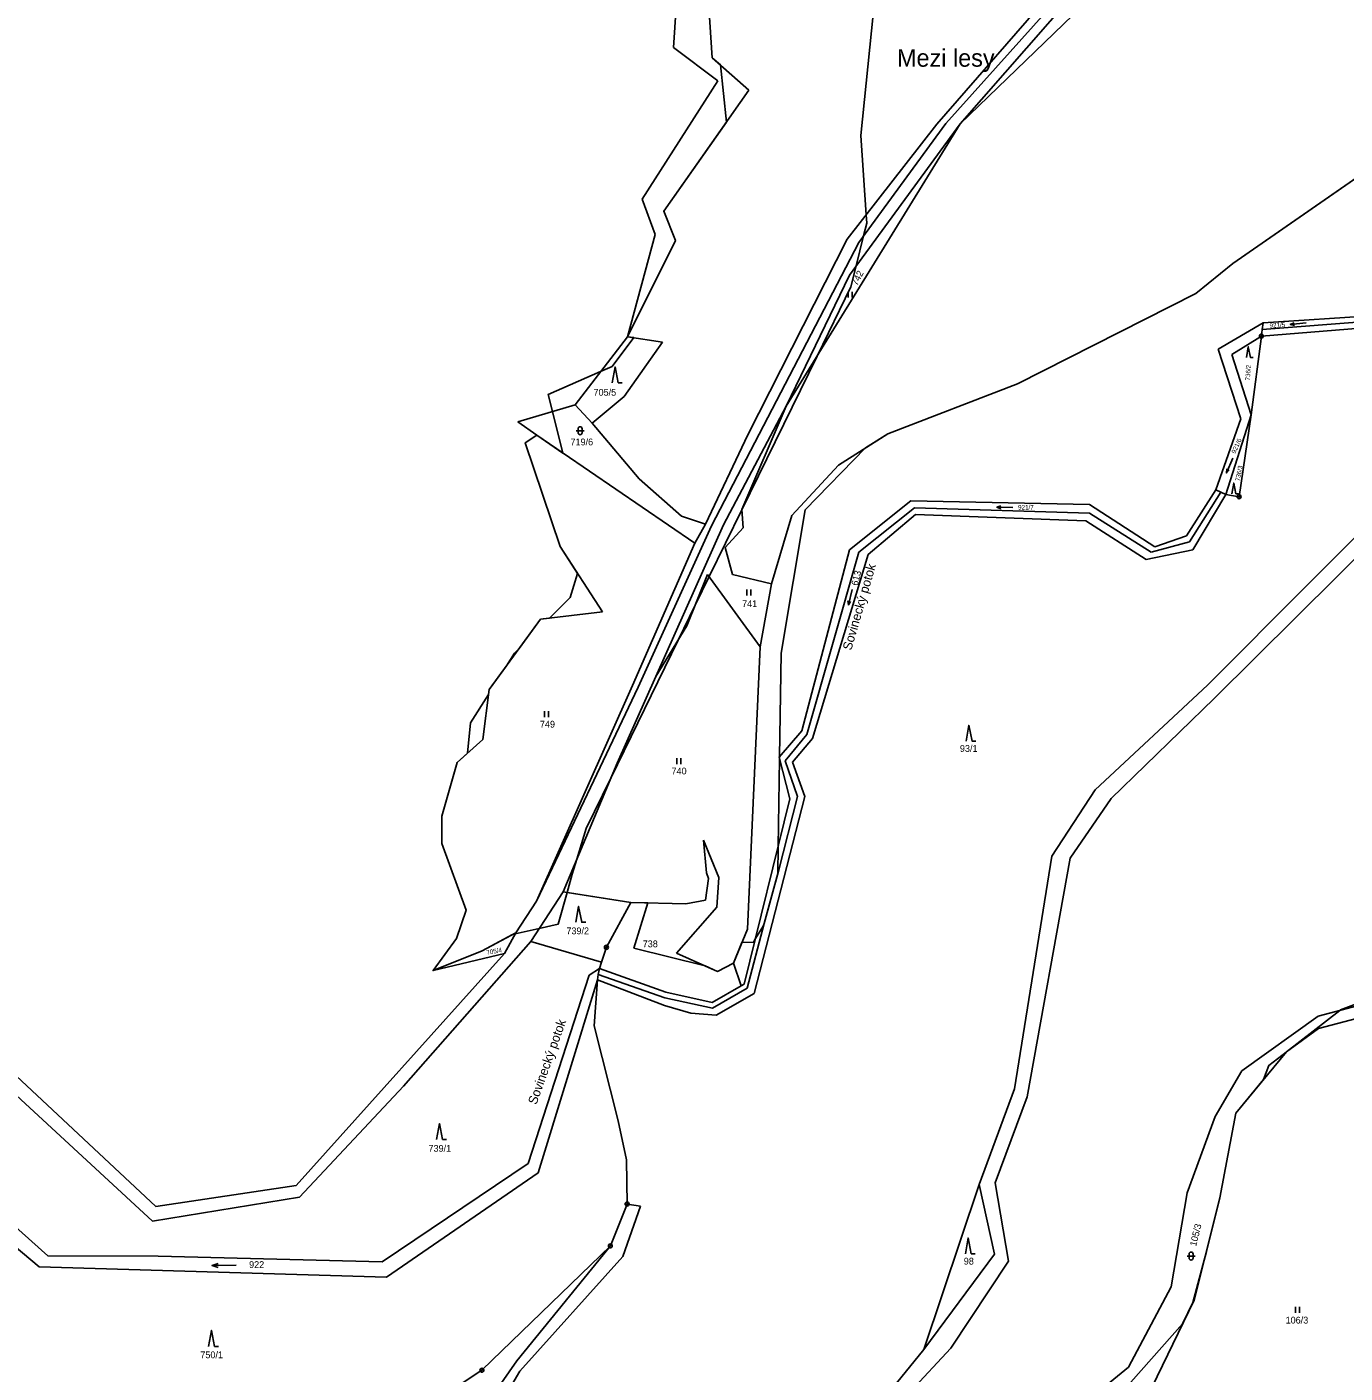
# Model space of a CAD drawing. Extents: x -547623 to -538651, y -1096714 to -1086522.
# Drawn here: x -544713 to -544381.9, y -1094310.7 to -1093972.7 of the extents above; entities that cross this region are included whole.
import ezdxf

# ---------------------------------------------------------------- set-up
doc = ezdxf.new("R2010")
doc.units = 0
for name, color, linetype in [('Vrstva 1', 7, 'Continuous'), ('Vrstva 25', 7, 'Continuous'), ('Vrstva 41', 7, 'Continuous'), ('Vrstva 50', 7, 'Continuous'), ('Vrstva 52', 7, 'Continuous'), ('Vrstva 83', 7, 'Continuous'), ('Vrstva 86', 7, 'Continuous')]:
    doc.layers.add(name, color=color, linetype=linetype)

msp = doc.modelspace()

# ---------------------------------------------------------------- linework, layer by layer
at = {"layer": 'Vrstva 1'}
for points in [[(-544400.78, -1093921.99), (-544478.55, -1093997.08)], [(-544550.53, -1093977.91), (-544548.59, -1093948.63)], [(-544540.83, -1093980.43), (-544542.4, -1093956.05)], [(-544484.45, -1093997.17), (-544454.37, -1093962.56)], [(-544482.16, -1093996.98), (-544453.52, -1093965.02)], [(-544450.57, -1093965.06), (-544478.55, -1093997.08)], [(-544539.44, -1093986.25), (-544550.53, -1093977.91)], [(-544531.61, -1093988.62), (-544540.83, -1093980.43)], [(-544558.39, -1094015.99), (-544539.44, -1093986.25)], [(-544553.02, -1094019.01), (-544531.61, -1093988.62)], [(-544410.07, -1094032.13), (-544355.24, -1093994.15)], [(-544522.26, -1094067.96), (-544478.55, -1093997.08)], [(-544506.93, -1094026.01), (-544484.45, -1093997.17)], [(-544478.55, -1093997.08), (-544506.39, -1094035.06)], [(-544504.01, -1094026.86), (-544482.16, -1093996.98)], [(-544555.17, -1094024.81), (-544558.39, -1094015.99)], [(-544550.09, -1094026.37), (-544553.02, -1094019.01)], [(-544562.12, -1094050.49), (-544555.17, -1094024.81)], [(-544562.12, -1094050.49), (-544550.09, -1094026.37)], [(-544541, -1094097.98), (-544504.01, -1094026.86)], [(-544531.89, -1094075.16), (-544506.93, -1094026.01)], [(-544419.38, -1094039.61), (-544410.07, -1094032.13)], [(-544522.26, -1094067.96), (-544506.39, -1094035.06)], [(-544464.18, -1094062.37), (-544419.38, -1094039.61)], [(-544346.05, -1094043.34), (-544402.42, -1094047)], [(-544402.42, -1094047), (-544413.78, -1094053.59)], [(-544402.42, -1094047), (-544402.66, -1094048.68)], [(-544562.12, -1094050.49), (-544575.28, -1094067.61)], [(-544553.28, -1094051.83), (-544562.12, -1094050.49)], [(-544410.28, -1094054.94), (-544402.9, -1094050.36)], [(-544402.9, -1094050.36), (-544374.99, -1094048.1)], [(-544562.91, -1094065.54), (-544553.28, -1094051.83)], [(-544413.78, -1094053.59), (-544408.05, -1094071.12)], [(-544405.46, -1094070.11), (-544410.28, -1094054.94)], [(-544496.76, -1094074.85), (-544464.18, -1094062.37)], [(-544589.65, -1094071.86), (-544575.28, -1094067.61)], [(-544575.28, -1094067.61), (-544570.98, -1094072.22)], [(-544570.98, -1094072.22), (-544562.91, -1094065.54)], [(-544538.02, -1094097.72), (-544522.26, -1094067.96)], [(-544522.26, -1094067.96), (-544533.38, -1094093.9)], [(-544408.05, -1094071.12), (-544414.33, -1094088.91)], [(-544405.46, -1094070.11), (-544411.86, -1094090.09)], [(-544584.91, -1094075.23), (-544589.65, -1094071.86)], [(-544570.98, -1094072.22), (-544559.18, -1094086.16)], [(-544587.79, -1094077.12), (-544584.91, -1094075.23)], [(-544579.06, -1094103.15), (-544587.79, -1094077.12)], [(-544584.91, -1094075.23), (-544545.19, -1094102.33)], [(-544542.54, -1094097.6), (-544531.89, -1094075.16)], [(-544509.08, -1094082.72), (-544496.76, -1094074.85)], [(-544520.85, -1094095.36), (-544509.08, -1094082.72)], [(-544559.18, -1094086.16), (-544548.51, -1094095.6)], [(-544416.41, -1094138.02), (-544365.78, -1094087.21)], [(-544414.33, -1094088.91), (-544421.71, -1094100.46)], [(-544420.09, -1094104.01), (-544411.86, -1094090.09)], [(-544363.19, -1094090.2), (-544414.72, -1094141.32)], [(-544413.09, -1094089.5), (-544414.33, -1094088.91)], [(-544533.38, -1094093.9), (-544533.04, -1094098.48)], [(-544490.96, -1094091.7), (-544506.36, -1094104.05)], [(-544446.07, -1094092.64), (-544490.96, -1094091.7)], [(-544429.65, -1094103.28), (-544446.07, -1094092.64)], [(-544559.4, -1094138.49), (-544541, -1094097.98)], [(-544555.01, -1094135.83), (-544538.02, -1094097.72)], [(-544548.51, -1094095.6), (-544542.54, -1094097.6)], [(-544545.19, -1094102.33), (-544542.54, -1094097.6)], [(-544525.96, -1094112.59), (-544520.85, -1094095.36)], [(-544501.7, -1094105.21), (-544489.77, -1094095.11)], [(-544489.77, -1094095.11), (-544447.02, -1094096.75)], [(-544447.02, -1094096.75), (-544431.83, -1094106.43)], [(-544533.04, -1094098.48), (-544537.57, -1094103.44)], [(-544421.71, -1094100.46), (-544429.65, -1094103.28)], [(-544568.4, -1094119.62), (-544579.06, -1094103.15)], [(-544560.85, -1094138.1), (-544545.19, -1094102.33)], [(-544537.57, -1094103.44), (-544535.77, -1094110.23)], [(-544506.36, -1094104.05), (-544518.33, -1094149.49)], [(-544431.83, -1094106.43), (-544420.09, -1094104.01)], [(-544515.65, -1094151.42), (-544501.7, -1094105.21)], [(-544541.98, -1094110.19), (-544547.17, -1094123.14)], [(-544528.81, -1094128.36), (-544541.98, -1094110.19)], [(-544535.77, -1094110.23), (-544525.96, -1094112.59)], [(-544525.96, -1094112.59), (-544528.81, -1094128.36)], [(-544596.82, -1094139.09), (-544583.92, -1094121.42)], [(-544583.92, -1094121.42), (-544568.4, -1094119.62)], [(-544547.17, -1094123.14), (-544555.01, -1094135.83)], [(-544531.96, -1094199.25), (-544528.81, -1094128.36)], [(-544584.98, -1094192.26), (-544560.85, -1094138.1)], [(-544584.98, -1094192.26), (-544559.4, -1094138.49)], [(-544555.01, -1094135.83), (-544564.72, -1094157.55)], [(-544444.65, -1094164.28), (-544416.41, -1094138.02)], [(-544598.47, -1094151.64), (-544596.82, -1094139.09)], [(-544414.72, -1094141.32), (-544440.61, -1094166.45)], [(-544604.88, -1094157.39), (-544598.47, -1094151.64)], [(-544518.33, -1094149.49), (-544524.01, -1094156.12)], [(-544520.68, -1094157.32), (-544515.65, -1094151.42)], [(-544608.7, -1094170.89), (-544604.88, -1094157.39)], [(-544564.72, -1094157.55), (-544578.29, -1094189.92)], [(-544524.01, -1094156.12), (-544521.3, -1094166.52)], [(-544517.56, -1094165.92), (-544520.68, -1094157.32)], [(-544530.33, -1094215.42), (-544517.56, -1094165.92)], [(-544455.51, -1094180.97), (-544444.65, -1094164.28)], [(-544532.77, -1094213.09), (-544521.3, -1094166.52)], [(-544440.61, -1094166.45), (-544450.91, -1094181.41)], [(-544608.7, -1094177.77), (-544608.7, -1094170.89)], [(-544602.61, -1094194.46), (-544608.7, -1094177.77)], [(-544543, -1094176.89), (-544539.15, -1094186.26)], [(-544542.24, -1094185.13), (-544543, -1094176.89)], [(-544464.92, -1094239.38), (-544455.51, -1094180.97)], [(-544450.91, -1094181.41), (-544461.75, -1094241.34)], [(-544541.73, -1094186.57), (-544542.24, -1094185.13)], [(-544542.51, -1094192.03), (-544541.73, -1094186.57)], [(-544539.15, -1094186.26), (-544539.71, -1094193.78)], [(-544590.14, -1094200.15), (-544584.98, -1094192.26)], [(-544578.29, -1094189.92), (-544586.41, -1094202.33)], [(-544561.24, -1094192.54), (-544578.29, -1094189.92)], [(-544567.41, -1094203.82), (-544561.24, -1094192.54)], [(-544561.24, -1094192.54), (-544547.49, -1094192.94)], [(-544547.49, -1094192.94), (-544542.51, -1094192.03)], [(-544605.09, -1094201.64), (-544602.61, -1094194.46)], [(-544539.71, -1094193.78), (-544549.79, -1094205.3)], [(-544535.52, -1094207.78), (-544531.96, -1094199.25)], [(-544618.36, -1094238.71), (-544586.41, -1094202.33)], [(-544610.93, -1094209.69), (-544605.09, -1094201.64)], [(-544598.63, -1094204.74), (-544590.14, -1094200.15)], [(-544590.14, -1094200.15), (-544593, -1094205.41)], [(-544586.41, -1094202.33), (-544568.68, -1094207.57)], [(-544645.36, -1094263.66), (-544593, -1094205.41)], [(-544610.93, -1094209.69), (-544598.63, -1094204.74)], [(-544593, -1094205.41), (-544610.93, -1094209.69)], [(-544568.68, -1094207.57), (-544567.41, -1094203.82)], [(-544549.79, -1094205.3), (-544539.47, -1094209.86)], [(-544569.1, -1094209.13), (-544571.75, -1094210.83)], [(-544569.1, -1094209.13), (-544569.5, -1094210.62)], [(-544568.68, -1094207.57), (-544569.1, -1094209.13)], [(-544552.46, -1094215.12), (-544569.1, -1094209.13)], [(-544539.47, -1094209.86), (-544535.52, -1094207.78)], [(-544535.52, -1094207.78), (-544533.55, -1094213.53)], [(-544332.87, -1094209.56), (-544388.54, -1094224.2)], [(-544571.75, -1094210.83), (-544587.06, -1094258.14)], [(-544569.61, -1094212.01), (-544584.58, -1094260.49)], [(-544569.61, -1094212.01), (-544552.83, -1094218.47)], [(-544533.55, -1094213.53), (-544532.77, -1094213.09)], [(-544540.83, -1094217.71), (-544552.46, -1094215.12)], [(-544540.83, -1094217.71), (-544533.55, -1094213.53)], [(-544539.83, -1094220.9), (-544530.33, -1094215.42)], [(-544388.67, -1094221.11), (-544360.16, -1094213.56)], [(-544552.83, -1094218.47), (-544546.19, -1094220.38)], [(-544546.19, -1094220.38), (-544539.83, -1094220.9)], [(-544407.77, -1094234.85), (-544388.67, -1094221.11)], [(-544388.54, -1094224.2), (-544396.61, -1094230.05)], [(-544396.61, -1094230.05), (-544409.32, -1094245.45)], [(-544719.53, -1094232.5), (-544680.58, -1094268.92)], [(-544721.18, -1094235.97), (-544681.45, -1094272.59)], [(-544414.48, -1094246.29), (-544407.77, -1094234.85)], [(-544644.48, -1094266.58), (-544618.36, -1094238.71)], [(-544473.8, -1094263.4), (-544464.92, -1094239.38)], [(-544461.75, -1094241.34), (-544469.73, -1094262.98)], [(-544421.5, -1094265.47), (-544414.48, -1094246.29)], [(-544409.32, -1094245.45), (-544413.31, -1094266.75)], [(-544623.74, -1094282.8), (-544587.06, -1094258.14)], [(-544622.6, -1094286.63), (-544584.58, -1094260.49)], [(-544730.35, -1094261.08), (-544707.71, -1094281.26)], [(-544680.58, -1094268.92), (-544645.36, -1094263.66)], [(-544487.72, -1094304.85), (-544473.8, -1094263.4)], [(-544473.8, -1094263.4), (-544469.89, -1094280.87)], [(-544469.73, -1094262.98), (-544466.4, -1094282.67)], [(-544731.93, -1094265.63), (-544709.87, -1094284.04)], [(-544681.45, -1094272.59), (-544644.48, -1094266.58)], [(-544425.58, -1094289.12), (-544421.5, -1094265.47)], [(-544413.31, -1094266.75), (-544419.77, -1094292.39)], [(-544558.82, -1094268.81), (-544563.26, -1094281.48)], [(-544562.21, -1094268.3), (-544558.82, -1094268.81)], [(-544566.42, -1094278.79), (-544589.9, -1094307.7)], [(-544709.87, -1094284.04), (-544622.6, -1094286.63)], [(-544707.71, -1094281.26), (-544679.99, -1094281.42)], [(-544679.99, -1094281.42), (-544623.74, -1094282.8)], [(-544589.18, -1094310.22), (-544563.26, -1094281.48)], [(-544469.89, -1094280.87), (-544487.72, -1094304.85)], [(-544466.4, -1094282.67), (-544480.86, -1094304.47)], [(-544436.24, -1094309.29), (-544425.58, -1094289.12)], [(-544419.77, -1094292.39), (-544431.79, -1094317.13)], [(-544480.86, -1094304.47), (-544501.13, -1094326.23)], [(-544589.9, -1094307.7), (-544604.12, -1094328.07)], [(-544504.68, -1094325.76), (-544487.72, -1094304.85)], [(-544601, -1094330.6), (-544589.18, -1094310.22)], [(-544462.49, -1094330.71), (-544436.24, -1094309.29)]]:
    msp.add_lwpolyline(points, dxfattribs=at)
at = {"layer": 'Vrstva 25'}
for p, q in [((-544506.65, -1094040.69), (-544506.65, -1094039.19)), ((-544505.65, -1094040.69), (-544505.65, -1094039.19)), ((-544575.01, -1094074.1), (-544573.01, -1094074.1)), ((-544574.51, -1094074.6), (-544574.51, -1094073.6)), ((-544573.51, -1094073.6), (-544573.51, -1094074.6)), ((-544532.16, -1094115.51), (-544532.16, -1094114.01)), ((-544531.16, -1094115.51), (-544531.16, -1094114.01)), ((-544582.98, -1094146.04), (-544582.98, -1094144.54)), ((-544581.98, -1094146.04), (-544581.98, -1094144.54)), ((-544549.7, -1094157.84), (-544549.7, -1094156.34)), ((-544548.7, -1094157.84), (-544548.7, -1094156.34)), ((-544421.05, -1094281.85), (-544421.05, -1094280.85)), ((-544420.05, -1094280.85), (-544420.05, -1094281.85)), ((-544421.55, -1094281.35), (-544419.55, -1094281.35)), ((-544394.3, -1094295.6), (-544394.3, -1094294.1)), ((-544393.3, -1094295.6), (-544393.3, -1094294.1))]:
    msp.add_line(p, q, dxfattribs=at)
for points in [[(-544395.65, -1094047.42), (-544394.68, -1094046.98)], [(-544391.65, -1094047.02), (-544395.65, -1094047.42), (-544394.62, -1094047.65)], [(-544406.66, -1094055.71), (-544406.19, -1094053.03), (-544405.65, -1094055.71), (-544404.98, -1094055.71)], [(-544565.94, -1094062.08), (-544565.24, -1094058.08), (-544564.44, -1094062.08), (-544563.44, -1094062.08)], [(-544410.1, -1094081.01), (-544411.68, -1094084.71), (-544410.98, -1094083.92)], [(-544411.68, -1094084.71), (-544411.59, -1094083.65)], [(-544410.3, -1094089.93), (-544409.83, -1094087.25), (-544409.29, -1094089.93), (-544408.62, -1094089.93)], [(-544469.34, -1094093.33), (-544468.33, -1094093.01)], [(-544465.32, -1094093.37), (-544469.34, -1094093.33), (-544468.34, -1094093.68)], [(-544505.7, -1094113.94), (-544506.64, -1094117.84), (-544506.08, -1094116.95)], [(-544506.64, -1094117.84), (-544506.73, -1094116.79)], [(-544477.08, -1094152.05), (-544476.38, -1094148.05), (-544475.58, -1094152.05), (-544474.58, -1094152.05)], [(-544575.11, -1094197.54), (-544574.41, -1094193.54), (-544573.61, -1094197.54), (-544572.61, -1094197.54)], [(-544610.06, -1094252.07), (-544609.36, -1094248.07), (-544608.56, -1094252.07), (-544607.56, -1094252.07)], [(-544477.25, -1094280.79), (-544476.55, -1094276.79), (-544475.75, -1094280.79), (-544474.75, -1094280.79)], [(-544666.44, -1094283.69), (-544664.94, -1094283.19)], [(-544660.44, -1094283.67), (-544666.44, -1094283.69), (-544664.94, -1094284.19)], [(-544667.33, -1094304.03), (-544666.63, -1094300.03), (-544665.83, -1094304.03), (-544664.83, -1094304.03)]]:
    msp.add_lwpolyline(points, dxfattribs=at)
for centre, start, end in [((-544574.01, -1094073.6), 0, 180), ((-544574.01, -1094074.6), 180, 0), ((-544420.55, -1094280.85), 0, 180), ((-544420.55, -1094281.85), 180, 0)]:
    msp.add_arc(centre, 0.5, start, end, dxfattribs=at)
at = {"layer": 'Vrstva 41'}
for points in [[(-544375.6, -1094046.63), (-544402.66, -1094048.68)], [(-544375.6, -1094046.63), (-544402.66, -1094048.68)], [(-544402.9, -1094050.36), (-544405.46, -1094070.11)], [(-544402.9, -1094050.36), (-544405.46, -1094070.11)], [(-544402.66, -1094048.68), (-544402.9, -1094050.36)], [(-544402.66, -1094048.68), (-544402.9, -1094050.36)], [(-544405.46, -1094070.11), (-544408.5, -1094090.68)], [(-544405.46, -1094070.11), (-544408.5, -1094090.68)], [(-544420.96, -1094102.03), (-544413.09, -1094089.5)], [(-544420.96, -1094102.03), (-544413.09, -1094089.5)], [(-544411.86, -1094090.09), (-544413.09, -1094089.5)], [(-544411.86, -1094090.09), (-544413.09, -1094089.5)], [(-544408.5, -1094090.68), (-544411.86, -1094090.09)], [(-544408.5, -1094090.68), (-544411.86, -1094090.09)], [(-544490.01, -1094093.48), (-544504.03, -1094104.62)], [(-544490.01, -1094093.48), (-544504.03, -1094104.62)], [(-544446.05, -1094094.77), (-544490.01, -1094093.48)], [(-544446.05, -1094094.77), (-544490.01, -1094093.48)], [(-544430.58, -1094104.57), (-544446.05, -1094094.77)], [(-544430.58, -1094104.57), (-544446.05, -1094094.77)], [(-544504.03, -1094104.62), (-544517.09, -1094150.41)], [(-544504.03, -1094104.62), (-544517.09, -1094150.41)], [(-544420.96, -1094102.03), (-544430.58, -1094104.57)], [(-544420.96, -1094102.03), (-544430.58, -1094104.57)], [(-544517.09, -1094150.41), (-544522.51, -1094156.96)], [(-544517.09, -1094150.41), (-544522.51, -1094156.96)], [(-544522.51, -1094156.96), (-544519.39, -1094165.94)], [(-544522.51, -1094156.96), (-544519.39, -1094165.94)], [(-544519.39, -1094165.94), (-544524.22, -1094184.73)], [(-544519.39, -1094165.94), (-544524.22, -1094184.73)], [(-544524.22, -1094184.73), (-544527.82, -1094197.85)], [(-544524.22, -1094184.73), (-544527.82, -1094197.85)], [(-544527.82, -1094197.85), (-544532.07, -1094214.07)], [(-544527.82, -1094197.85), (-544532.07, -1094214.07)], [(-544569.61, -1094212.01), (-544570.5, -1094223.58)], [(-544569.61, -1094212.01), (-544570.5, -1094223.58)], [(-544569.5, -1094210.62), (-544569.61, -1094212.01)], [(-544569.5, -1094210.62), (-544569.61, -1094212.01)], [(-544552.76, -1094216.55), (-544569.5, -1094210.62)], [(-544552.76, -1094216.55), (-544569.5, -1094210.62)], [(-544540.74, -1094219.14), (-544552.76, -1094216.55)], [(-544540.74, -1094219.14), (-544552.76, -1094216.55)], [(-544532.07, -1094214.07), (-544540.74, -1094219.14)], [(-544532.07, -1094214.07), (-544540.74, -1094219.14)], [(-544570.5, -1094223.58), (-544564.43, -1094247.44)], [(-544570.5, -1094223.58), (-544564.43, -1094247.44)], [(-544564.43, -1094247.44), (-544562.34, -1094257.17)], [(-544564.43, -1094247.44), (-544562.34, -1094257.17)], [(-544562.34, -1094257.17), (-544562.21, -1094268.3)], [(-544562.34, -1094257.17), (-544562.21, -1094268.3)], [(-544562.21, -1094268.3), (-544566.42, -1094278.79)], [(-544562.21, -1094268.3), (-544566.42, -1094278.79)], [(-544566.42, -1094278.79), (-544598.69, -1094310.03)], [(-544566.42, -1094278.79), (-544598.69, -1094310.03)], [(-544598.69, -1094310.03), (-544619.44, -1094323.84)], [(-544598.69, -1094310.03), (-544619.44, -1094323.84)]]:
    msp.add_lwpolyline(points, dxfattribs=at)
at = {"layer": 'Vrstva 52'}
for points in [[(-544542.4, -1093956.05), (-544540.83, -1093980.43), (-544538.76, -1093982.27), (-544537.25, -1093996.63), (-544553.02, -1094019.01), (-544550.09, -1094026.37), (-544562.12, -1094050.49), (-544560.55, -1094050.73), (-544566, -1094058), (-544568.85, -1094059.25), (-544582, -1094065), (-544580.93, -1094069.28), (-544578.32, -1094079.73), (-544584.91, -1094075.23), (-544587.79, -1094077.12), (-544579.06, -1094103.15), (-544574.64, -1094109.97), (-544576.5, -1094116), (-544581.66, -1094121.16), (-544583.92, -1094121.42), (-544589.33, -1094128.83), (-544590.5, -1094130), (-544592.46, -1094133.12), (-544596.82, -1094139.09), (-544596.98, -1094140.31), (-544601.5, -1094147.5), (-544602.33, -1094155.1), (-544604.88, -1094157.39), (-544608.7, -1094170.89), (-544608.7, -1094177.77), (-544602.61, -1094194.46), (-544605.09, -1094201.64), (-544610.93, -1094209.69), (-544598.63, -1094204.74), (-544591, -1094200.61), (-544590.31, -1094200.46), (-544584.29, -1094199.09), (-544579.5, -1094198), (-544577.28, -1094190.07)], [(-544577.28, -1094190.07), (-544576, -1094185.5), (-544574.84, -1094181.7), (-544572.5, -1094174), (-544566.3, -1094161.33), (-544549.38, -1094126.72), (-544545.08, -1094117.91), (-544541.57, -1094110.75), (-544533.37, -1094093.98), (-544514.48, -1094055.35), (-544506, -1094038), (-544504.68, -1094032.73), (-544502.8, -1094025.21), (-544502, -1094022), (-544502.15, -1094019.87), (-544503.5, -1094000), (-544499.5, -1093960.5)], [(-544524.38, -1094185.31), (-544524.27, -1094178.58), (-544523.92, -1094156.47), (-544523.91, -1094156.01), (-544523.5, -1094130), (-544517.5, -1094094), (-544502.36, -1094078.43), (-544496.76, -1094074.85), (-544464.18, -1094062.37), (-544419.38, -1094039.61), (-544410.07, -1094032.13), (-544372.61, -1094006.18), (-544343.5, -1094001), (-544343.33, -1094000), (-544341, -1093986.5), (-544328.5, -1093968.5)], [(-544524.38, -1094185.31), (-544527.82, -1094197.85), (-544528, -1094198.54)], [(-544577.28, -1094190.07), (-544561.24, -1094192.54), (-544556.96, -1094192.66), (-544560.5, -1094204), (-544542.61, -1094208.47), (-544539.47, -1094209.86), (-544535.52, -1094207.78), (-544533.38, -1094202.64), (-544530.5, -1094202.5), (-544529.95, -1094201.62), (-544528, -1094198.54)], [(-544375, -1094216.5), (-544383, -1094219.5), (-544383.21, -1094219.66), (-544396.59, -1094230.07), (-544396.69, -1094230.15), (-544401, -1094233.5), (-544402.37, -1094237.03), (-544409.32, -1094245.45), (-544413.31, -1094266.75), (-544416.7, -1094280.19), (-544420.09, -1094293.05), (-544422.69, -1094298.4), (-544446.09, -1094324.72)]]:
    msp.add_lwpolyline(points, dxfattribs=at)
at = {"layer": 'Vrstva 83'}
for centre, radius in [((-544402.9, -1094050.36), 0.5), ((-544402.9, -1094050.36), 0.1), ((-544408.5, -1094090.68), 0.5), ((-544408.5, -1094090.68), 0.1), ((-544567.41, -1094203.82), 0.5), ((-544567.41, -1094203.82), 0.1), ((-544562.21, -1094268.3), 0.5), ((-544562.21, -1094268.3), 0.1), ((-544566.42, -1094278.79), 0.5), ((-544566.42, -1094278.79), 0.1), ((-544598.69, -1094310.03), 0.5), ((-544598.69, -1094310.03), 0.1)]:
    msp.add_circle(centre, radius, dxfattribs=at)

# ---------------------------------------------------------------- texts
at = {"layer": 'Vrstva 50'}
msp.add_text('Mezi lesy', height=4.4, dxfattribs=at).set_placement((-544494.42, -1093982.7))
for rotation, p in [(73.8482, (-544505.92, -1094129.41)), (70.3908, (-544585, -1094243.49))]:
    msp.add_text('Sovinecký potok', height=2.3, rotation=rotation, dxfattribs=at).set_placement(p)
at = {"layer": 'Vrstva 86'}
for s, height, rotation, p in [('742', 1.7, 63.6023, (-544504.42, -1094037.83)), ('921/5', 1.14, 3.3665, (-544400.81, -1094048.28)), ('736/2', 1.14, 86.6854, (-544405.79, -1094061.53)), ('921/6', 1.14, 66.0097, (-544409.43, -1094079.95)), ('736/3', 1.14, 79.14, (-544408.35, -1094086.85)), ('613', 1.7, 76.0967, (-544504.28, -1094113.14)), ('705/4', 1.14, 10.6438, (-544597.45, -1094205.74)), ('105/3', 1.7, 76.0445, (-544419.28, -1094279.03))]:
    msp.add_text(s, height=height, rotation=rotation, dxfattribs=at).set_placement(p)
for s, height, p in [('705/5', 1.7, (-544570.64, -1094065.31)), ('719/6', 1.7, (-544576.43, -1094077.77)), ('921/7', 1.14, (-544464.01, -1094093.91)), ('741', 1.7, (-544533.33, -1094118.39)), ('749', 1.7, (-544584.11, -1094148.65)), ('93/1', 1.7, (-544478.62, -1094154.75)), ('740', 1.7, (-544551.05, -1094160.41)), ('739/2', 1.7, (-544577.46, -1094200.55)), ('738', 1.7, (-544558.29, -1094203.81)), ('739/1', 1.7, (-544612.09, -1094255.16)), ('922', 1.7, (-544657.15, -1094284.35)), ('98', 1.7, (-544477.65, -1094283.49)), ('106/3', 1.7, (-544396.82, -1094298.3)), ('750/1', 1.7, (-544669.4, -1094307.01))]:
    msp.add_text(s, height=height, dxfattribs=at).set_placement(p)

doc.saveas('drawing.dxf')
